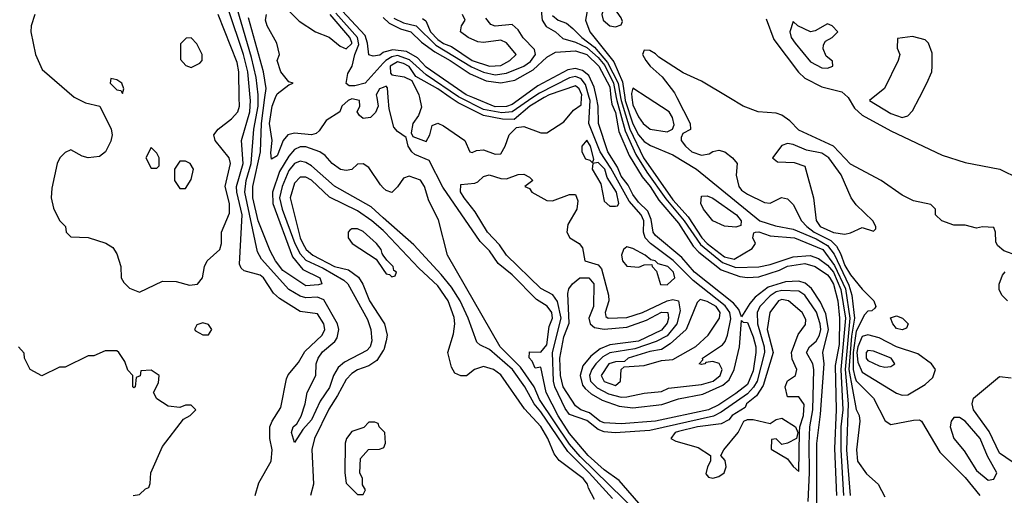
# Model space of a CAD drawing. Header units: inches. Extents: x 2380053 to 2584298, y 380219 to 546618.
# Tile 552 of 656: x 2498732 to 2502166, y 478611 to 480272. Entities that reach past the tile are written whole.
import ezdxf

# ---------------------------------------------------------------- set-up
doc = ezdxf.new("R2010")
doc.units = ezdxf.units.IN
doc.header["$MEASUREMENT"] = 0
for name, color, linetype in [('C4497', 7, 'Continuous'), ('C4498', 7, 'Continuous'), ('C5407', 7, 'Continuous'), ('C5408', 7, 'Continuous')]:
    doc.layers.add(name, color=color, linetype=linetype)

msp = doc.modelspace()

# ---------------------------------------------------------------- linework, layer by layer
at = {"layer": 'C4497', "color": 2}
for points, elevation in [([(2498924.2, 480000), (2498961.4, 479981.4), (2499011, 479970), (2499050.7, 479890), (2499054, 479870), (2499050, 479848), (2499031, 479810), (2499010, 479794), (2498970, 479789), (2498950, 479795.3), (2498910, 479818), (2498890, 479808), (2498872, 479790), (2498862, 479770), (2498843.6, 479683.6), (2498842, 479650), (2498850, 479614), (2498871.1, 479571.1), (2498892, 479550), (2498894, 479530), (2498910, 479514), (2498971.1, 479511.1), (2499031.6, 479491.6), (2499056.9, 479476.9), (2499070, 479454), (2499084.7, 479410), (2499086, 479370), (2499094.4, 479354.4), (2499114.4, 479334.4), (2499150, 479321), (2499230, 479358.8), (2499278, 479358), (2499324.5, 479344.5), (2499352.1, 479347.9), (2499369.2, 479370), (2499376, 479410), (2499385.2, 479430), (2499429.4, 479470), (2499435.6, 479490), (2499435.1, 479530), (2499463.5, 479596.5), (2499463.1, 479630), (2499448, 479690), (2499467.6, 479770), (2499462.9, 479790), (2499413.2, 479850), (2499408.7, 479870), (2499424, 479890), (2499470, 479925.5), (2499492.6, 479950), (2499498.3, 479970), (2499497.8, 480000)], 26), ([(2499552.7, 478610), (2499565.6, 478654.4), (2499609.3, 478730), (2499612, 478770), (2499604.5, 478810), (2499604.5, 478850), (2499612, 478870), (2499642.5, 478917.5), (2499662.3, 479017.7), (2499668.4, 479031.6), (2499704.7, 479075.2), (2499726.7, 479113.3), (2499787.3, 479170), (2499796.3, 479190), (2499792.6, 479210), (2499770, 479244.5), (2499710, 479253.3), (2499637.8, 479297.8), (2499616.5, 479316.5), (2499581.6, 479370), (2499570, 479379.7), (2499514.5, 479394.5), (2499504, 479404), (2499498.3, 479418.3), (2499508, 479590), (2499489, 479670), (2499488.1, 479690), (2499511.3, 479770), (2499505.4, 479850), (2499534.7, 479950), (2499536.5, 479990), (2499535.6, 480000)], 22), ([(2500000, 479580.5), (2499957.9, 479617.9), (2499830, 479691.1), (2499750, 479761.7), (2499730, 479773.7), (2499710, 479777.7), (2499690, 479769.7), (2499670, 479745.1), (2499646.8, 479690), (2499638.1, 479650), (2499646.9, 479610), (2499691.4, 479490), (2499710, 479453.8), (2499730, 479431.9), (2499790, 479404), (2499862.8, 479362.8), (2499876.9, 479350), (2499944.5, 479224.5), (2499956.9, 479190), (2499960.2, 479150), (2499954.4, 479130), (2499943.1, 479116.9), (2499864.5, 479075.5), (2499843.1, 479056.9), (2499826.5, 479030), (2499812, 478988), (2499780, 478940), (2499750, 478874.5), (2499719.5, 478840.5), (2499690, 478795.3), (2499679.5, 478830), (2499685.6, 478850), (2499698.8, 478861.2), (2499713.1, 478886.9), (2499728, 478930), (2499734.7, 478970), (2499765.1, 479030), (2499766, 479070), (2499772.4, 479090), (2499788.4, 479111.6), (2499831.3, 479148.7), (2499838.9, 479161.1), (2499844.5, 479190), (2499840.3, 479210), (2499793.2, 479293.2), (2499770, 479302.8), (2499730, 479301.2), (2499710, 479306.4), (2499670, 479329.7), (2499575.2, 479435.2), (2499560.9, 479460.9), (2499517.6, 479670), (2499521.9, 479710), (2499539.2, 479770), (2499548.4, 479890), (2499563.4, 479970), (2499563.1, 480000)], 18), ([(2500000, 479685.3), (2499990, 479695.3), (2499950, 479755.3), (2499930, 479768.7), (2499910, 479768), (2499890, 479748.7), (2499870, 479745.2), (2499850.8, 479749.2), (2499821.2, 479770), (2499797.6, 479797.6), (2499779, 479810), (2499730, 479828.4), (2499710, 479828.5), (2499690, 479819.1), (2499670, 479795.1), (2499638.2, 479741.8), (2499614, 479670), (2499614.6, 479630), (2499683.3, 479443.3), (2499719.2, 479399.2), (2499779.1, 479370), (2499786, 479350), (2499773.8, 479346.2), (2499730, 479342.3), (2499650, 479396.4), (2499624.1, 479430), (2499605.1, 479465.1), (2499563.7, 479570), (2499544.9, 479650), (2499544.5, 479690), (2499571.4, 479810), (2499575.3, 479910), (2499587.4, 480000)], 14), ([(2499977.1, 480000), (2499982, 479970), (2499972.7, 479947.3), (2499956, 479930), (2499930, 479927.3), (2499917, 479937), (2499909.3, 479950), (2499918.4, 479970), (2499917.2, 479990), (2499890, 479995.1), (2499877.3, 479990), (2499855.8, 479970), (2499848, 479950), (2499800.6, 479919.4), (2499776.7, 479883.3), (2499765.8, 479874.2), (2499750, 479869.8), (2499690, 479876), (2499667.3, 479870), (2499650.3, 479849.7), (2499630, 479796), (2499610, 479785.2), (2499607.4, 479807.4), (2499612.7, 479850), (2499603.2, 479910), (2499611.9, 479970), (2499624.5, 480000)], 10), ([(2500000, 479535.3), (2499960.4, 479570), (2499910, 479604.5), (2499812.4, 479652.4), (2499750, 479711.1), (2499730, 479722), (2499710, 479721.6), (2499690, 479700.9), (2499675.3, 479650), (2499710, 479510.7), (2499718.9, 479490), (2499731.4, 479470), (2499754, 479450), (2499830, 479410.2), (2499878.2, 479398.2), (2499913.2, 479373.2), (2499928.3, 479348.3), (2499952.2, 479290), (2500000, 479216.7)], 22), ([(2500000, 479450.2), (2499996, 479456), (2499992.3, 479470), (2499976, 479490), (2499930, 479532), (2499910, 479541.2), (2499890, 479542), (2499882.8, 479537.2), (2499878, 479530), (2499878, 479510), (2499891.3, 479490), (2499975.3, 479435.3), (2500000, 479399.3)], 26), ([(2499128, 478610), (2499150, 478614), (2499170, 478634), (2499182, 478638), (2499187.3, 478652.7), (2499189, 478690), (2499230, 478782), (2499303.1, 478876.9), (2499326, 478890), (2499346, 478910), (2499330, 478926), (2499310, 478926), (2499290, 478918), (2499250, 478922), (2499210, 478948), (2499198, 478970), (2499216.4, 479003.6), (2499218, 479030), (2499190, 479048), (2499154, 479046), (2499151.6, 479028.4), (2499138, 479022), (2499134, 478990), (2499130, 478986), (2499126, 478990), (2499126, 479030), (2499108.4, 479048.4), (2499098, 479078), (2499078, 479110), (2499070, 479115.3), (2499030, 479115.3), (2498990, 479098), (2498970, 479098), (2498890, 479058), (2498870, 479058), (2498808.4, 479028.4), (2498768, 479050), (2498748, 479090), (2498747.3, 479107.3), (2498728, 479130)], 26), ([(2500000, 479116.4), (2499977.8, 479082.3), (2499950, 479062.9), (2499910, 479049.3), (2499890, 479037), (2499870, 479016), (2499840.7, 478959.3), (2499810, 478912.3), (2499760.3, 478810), (2499750.6, 478770.6), (2499756.3, 478650), (2499746, 478610)], 22), ([(2500000, 478836), (2499986, 478850), (2499982, 478862), (2499970, 478866), (2499950, 478866), (2499931.6, 478848.4), (2499890, 478834), (2499872, 478810), (2499867.1, 478792.9), (2499866, 478690), (2499870, 478654), (2499910, 478614), (2499930, 478614), (2499938, 478630), (2499928, 478648), (2499928, 478670), (2499918, 478690), (2499920.4, 478739.6), (2499948.4, 478771.6), (2499987.3, 478772.7), (2500000, 478777.3)], 26)]:
    msp.add_lwpolyline(points, dxfattribs=dict(at, elevation=elevation))
for points, elevation in [([(2499190, 479826), (2499172, 479790), (2499190, 479754), (2499210, 479754), (2499218, 479762), (2499218, 479790), (2499210, 479806)], 30), ([(2499310, 479778), (2499290, 479778), (2499272, 479750), (2499272, 479710), (2499290, 479682), (2499310, 479682), (2499330, 479714), (2499338, 479750), (2499326, 479770)], 30), ([(2499370, 479213.2), (2499350, 479206), (2499342, 479190), (2499345.4, 479185.4), (2499370, 479172), (2499390, 479172), (2499402, 479190), (2499390, 479208)], 26)]:
    msp.add_lwpolyline(points, close=True, dxfattribs=dict(at, elevation=elevation))
at = {"layer": 'C4498', "color": 2}
for points, elevation in [([(2500000, 480157), (2499988.4, 480148.4), (2499965.1, 480145.1), (2499950, 480149.4), (2499945.3, 480190), (2499936.8, 480216.8), (2499840.6, 480320.6)], 2), ([(2498784.7, 480290), (2498771.3, 480250), (2498771, 480230), (2498786.8, 480150), (2498810, 480098), (2498921.4, 480001.4), (2498924.2, 480000)], 26), ([(2499497.8, 480000), (2499496.5, 480090), (2499490, 480122.7), (2499423.6, 480290)], 26), ([(2499535.6, 480000), (2499527.2, 480090), (2499512.4, 480150), (2499459, 480310)], 22), ([(2499563.1, 480000), (2499563, 480010), (2499556.5, 480070), (2499540, 480140), (2499490.5, 480310.5)], 18), ([(2499624.5, 480000), (2499630, 480013), (2499670, 480044.7), (2499686, 480050), (2499670, 480055.3), (2499642.7, 480090), (2499629.3, 480130), (2499638, 480150), (2499629.2, 480190), (2499595.1, 480250), (2499589.5, 480270), (2499592.7, 480290)], 10), ([(2499670, 480303), (2499706.9, 480266.9), (2499764, 480230), (2499811.3, 480211.3), (2499850, 480178.9), (2499870, 480170.3), (2499890, 480188.8), (2499890, 480192.3), (2499883.5, 480210), (2499814.2, 480290)], 10), ([(2500000, 480119.8), (2499937.1, 480050), (2499900.6, 480040.6), (2499881.1, 480041.1), (2499870, 480048.7), (2499876.1, 480083.9), (2499891.5, 480110), (2499900.7, 480150), (2499915, 480185), (2499909.9, 480210), (2499834.8, 480294.8)], 6), ([(2499587.4, 480000), (2499591.7, 480031.7), (2499582, 480090), (2499530, 480279)], 14), ([(2500000, 480035.4), (2499986.4, 480030), (2499975.5, 480010), (2499977.1, 480000)], 10)]:
    msp.add_lwpolyline(points, dxfattribs=dict(at, elevation=elevation))
at = {"layer": 'C4498', "color": 2, "elevation": 30}
for points in [[(2499330, 480208), (2499312.7, 480207.3), (2499292.7, 480187.3), (2499292.7, 480132.7), (2499311.6, 480111.6), (2499330, 480104.7), (2499360.4, 480119.6), (2499368, 480130), (2499368.7, 480150), (2499350, 480188)], [(2499050, 480066), (2499046.8, 480050), (2499070, 480026.8), (2499084.7, 480024.7), (2499090, 480014), (2499095.3, 480030), (2499088, 480050), (2499070, 480062)]]:
    msp.add_lwpolyline(points, close=True, dxfattribs=at)
at = {"layer": 'C5407', "color": 2}
for points, elevation in [([(2500906.4, 478566.4), (2500822.4, 478662.4), (2500770, 478699.8), (2500715.3, 478750), (2500650, 478827.4), (2500610, 478888.6), (2500568.7, 478970), (2500550, 479058), (2500530, 479055.3), (2500519.5, 479079.5), (2500509.4, 479090.6), (2500510, 479112), (2500550, 479110.8), (2500570, 479136.3), (2500579.1, 479200.9), (2500590.7, 479230), (2500587.6, 479250), (2500572.1, 479272.1), (2500534.5, 479294.5), (2500450, 479380.5), (2500400.8, 479420.8), (2500370, 479464.5), (2500337.8, 479497.8), (2500207.6, 479687.6), (2500159.7, 479779.7), (2500110, 479800.9), (2500099.3, 479810), (2500087, 479830), (2500080.4, 479860.4), (2500050, 479881.2), (2500036.6, 479896.6), (2500021, 479961), (2500017.4, 480000)], 10), ([(2500125.9, 480000), (2500133.4, 479966.6), (2500122.4, 479937.6), (2500103, 479910), (2500096.9, 479876.9), (2500103.5, 479863.5), (2500150, 479846), (2500162.7, 479870), (2500170, 479902), (2500190, 479910.7), (2500210, 479901.6), (2500284.7, 479850), (2500302, 479810), (2500310, 479807.7), (2500325.2, 479814.8), (2500350, 479818), (2500390, 479802), (2500410, 479804), (2500425.6, 479830), (2500439.6, 479870), (2500464.4, 479895.6), (2500490, 479899.5), (2500550, 479876.3), (2500570, 479877.3), (2500630, 479915.5), (2500663.7, 479956.3), (2500690, 479974.8), (2500691.8, 480000)], 10), ([(2500561.8, 480000), (2500511.3, 479970), (2500457, 479923), (2500415.9, 479924.1), (2500350, 479937.3), (2500261.1, 479981.1), (2500233.8, 480000)], 10), ([(2500521.7, 480000), (2500450, 479950.4), (2500413.6, 479946.4), (2500350, 479958.9), (2500267, 480000)], 6), ([(2501482.5, 478590), (2501487.4, 478690), (2501485.3, 478790), (2501488.1, 478850), (2501499, 478910), (2501502.3, 479050), (2501498.8, 479070), (2501476.9, 479110), (2501486.3, 479130), (2501510, 479149.1), (2501521.9, 479170), (2501526, 479190), (2501523.9, 479210), (2501510.9, 479250.9), (2501470.4, 479310.4), (2501450, 479324), (2501390, 479326.7), (2501370, 479321.2), (2501350, 479308.1), (2501313.6, 479270), (2501303.8, 479250), (2501305.5, 479210), (2501328.2, 479130), (2501329.5, 479110), (2501304.8, 479010), (2501291.7, 478988.4), (2501270, 478965.7), (2501178.4, 478901.6), (2501152.1, 478887.9), (2500930, 478836.8), (2500808.8, 478828.8), (2500770, 478832.3), (2500750, 478841.1), (2500710, 478872), (2500650, 478893.5), (2500634.5, 478914.5), (2500598.8, 478990), (2500593.7, 479010), (2500590.5, 479110), (2500621.1, 479230), (2500607.9, 479287.9), (2500591.5, 479311.5), (2500550, 479332.8), (2500430, 479449.7), (2500405.6, 479485.6), (2500363.9, 479530), (2500321, 479601), (2500282.6, 479650), (2500269.6, 479670.4), (2500270, 479696), (2500318.9, 479701.1), (2500330, 479705.5), (2500350, 479724.9), (2500369.7, 479730.3), (2500410, 479717.1), (2500430, 479716.3), (2500470, 479731.3), (2500490, 479732), (2500510, 479722), (2500522, 479710), (2500494, 479690), (2500510, 479682), (2500518, 479670), (2500570, 479640.5), (2500590, 479639.1), (2500650, 479662), (2500670, 479661), (2500678.8, 479638.8), (2500675.3, 479610), (2500643.4, 479556.6), (2500640.4, 479530), (2500650.7, 479510), (2500682.8, 479490), (2500695.5, 479475.5), (2500702.8, 479430), (2500750, 479416.3), (2500761.5, 479401.5), (2500785.3, 479310), (2500787, 479290), (2500773.7, 479250), (2500775.9, 479235.9), (2500784.7, 479230), (2500850, 479232.2), (2500904.2, 479250), (2500990, 479290.2), (2501010, 479294.7), (2501030.2, 479290.2), (2501035.3, 479255.3), (2501023.8, 479210), (2500990, 479167.5), (2500952.1, 479147.9), (2500877.7, 479122.3), (2500790, 479108.4), (2500765.7, 479094.3), (2500741, 479070), (2500727, 479050), (2500719.8, 479030), (2500723.2, 479010), (2500746.1, 478986.1), (2500785.9, 478965.9), (2500830, 478954.2), (2500850, 478954.4), (2500910, 478967.6), (2500970, 478974), (2500995.1, 478984.9), (2501110, 478997.5), (2501151, 479010), (2501175.8, 479030), (2501181.7, 479050), (2501171.2, 479071.2), (2501150, 479078), (2501124.7, 479075.3), (2501122, 479070), (2501110, 479067.6), (2501102, 479070), (2501115.3, 479084.7), (2501114, 479090), (2501183.3, 479136.7), (2501192.2, 479147.7), (2501201.1, 479170), (2501212.5, 479227.5), (2501208.4, 479250), (2501193.1, 479273.1), (2501080.8, 479360.8), (2501011.6, 479431.6), (2500932.1, 479490), (2500913.6, 479510), (2500908.2, 479530), (2500909.3, 479570), (2500899.9, 479590), (2500857.8, 479637.8), (2500793.8, 479753.8), (2500756.6, 479810), (2500716.5, 479910), (2500721.7, 479990), (2500718.7, 480000)], 6), ([(2500483.2, 480000), (2500450, 479976), (2500430, 479968.8), (2500390, 479967.9), (2500312.7, 480000)], 2), ([(2501512.1, 478570), (2501512.2, 478792.2), (2501525.3, 478894.7), (2501538.5, 479070), (2501533.3, 479110), (2501553.3, 479190), (2501544.4, 479244.4), (2501525.1, 479285.1), (2501493.7, 479333.7), (2501471.9, 479351.9), (2501450, 479358.5), (2501403.4, 479356.6), (2501342.3, 479337.7), (2501297.5, 479302.5), (2501278.8, 479281.2), (2501250, 479234), (2501240.4, 479260.4), (2501222.3, 479282.3), (2501085.3, 479390), (2501041, 479441), (2500950, 479518), (2500942, 479530), (2500934.2, 479574.2), (2500923.2, 479603.2), (2500890, 479634.3), (2500870, 479661.7), (2500854.5, 479694.5), (2500830, 479725.8), (2500817.3, 479757.3), (2500783.7, 479810), (2500751.1, 479910), (2500749.9, 479970), (2500743.7, 480000)], 2), ([(2500794.2, 480000), (2500796.9, 479976.9), (2500810, 479947.7), (2500821.9, 479881.9), (2500857.6, 479797.6), (2500903, 479723), (2500930.8, 479690), (2500961.4, 479641.4), (2501030, 479560.9), (2501081.5, 479481.5), (2501100.6, 479460.6), (2501178.8, 479398.8), (2501244.4, 479375.6), (2501270, 479371.1), (2501310, 479373.8), (2501382.6, 479397.4), (2501410, 479410.8), (2501470, 479420.6), (2501506.7, 479410), (2501550, 479380.8), (2501557.7, 479370), (2501570, 479348.2), (2501585.5, 479290), (2501591.7, 479230), (2501590, 479138), (2501576.1, 479063.9), (2501579.3, 478910), (2501574.2, 478774.2), (2501580.7, 478610)], 2), ([(2500813, 480000), (2500814.9, 479990), (2500844.3, 479884.3), (2500881.5, 479801.5), (2500919.4, 479739.4), (2500985.9, 479645.9), (2501050, 479569.4), (2501106.8, 479486.8), (2501183.6, 479423.6), (2501230, 479406.4), (2501310, 479408.5), (2501350, 479416.8), (2501430, 479443.9), (2501488.7, 479448.7), (2501518.1, 479438.1), (2501550, 479414.6), (2501570, 479390.1), (2501596.7, 479330), (2501612.3, 479230), (2501596.5, 479050), (2501602.6, 478910), (2501596.4, 478850), (2501596.3, 478770), (2501605.9, 478610)], 6), ([(2500828, 480000), (2500829.7, 479990), (2500859.9, 479890), (2500908.1, 479790), (2501010, 479642.7), (2501063.3, 479583.3), (2501111, 479510), (2501130, 479490.2), (2501190, 479443.9), (2501224, 479436), (2501286.5, 479473.5), (2501298, 479490), (2501289.4, 479510.6), (2501292.9, 479527.1), (2501298, 479530), (2501310, 479531.4), (2501350, 479516.9), (2501434, 479510), (2501533.7, 479470), (2501573.7, 479413.7), (2501611.9, 479331.9), (2501627.4, 479230), (2501610.7, 479050), (2501621.5, 478930), (2501616.1, 478770), (2501628.9, 478610)], 10), ([(2500842.8, 480000), (2500844.3, 479990), (2500870, 479908), (2500890, 479870.2), (2500910, 479847), (2500932.7, 479832.7), (2501010, 479799.6), (2501092.2, 479750), (2501314, 479570), (2501368.3, 479551.7), (2501430, 479540.2), (2501510, 479506.3), (2501550, 479483.7), (2501572.6, 479452.6), (2501624.4, 479344.4), (2501634.2, 479310), (2501641.8, 479250), (2501643.3, 479230), (2501633.3, 479166.7), (2501623.8, 479050), (2501650, 478911), (2501660.5, 478890), (2501663, 478870), (2501650.5, 478770), (2501654, 478730), (2501686.2, 478686.2), (2501726.8, 478650), (2501750, 478606)], 14), ([(2500867.5, 480000), (2500870, 479974.8), (2500890, 479933), (2500907, 479910), (2500931, 479890), (2500990, 479880.7), (2501008.7, 479890), (2501015.3, 479904.7), (2501009.3, 479930), (2500997.2, 479950), (2500920.3, 480000)], 18), ([(2501024.6, 480000), (2501070.8, 479910), (2501071.3, 479888.7), (2501045.4, 479874.6), (2501039.6, 479860.4), (2501038.8, 479850), (2501054.8, 479830), (2501076, 479810), (2501110, 479799.1), (2501136.5, 479803.5), (2501150, 479812), (2501170, 479816), (2501191.3, 479810), (2501218, 479790), (2501234.8, 479770), (2501230.7, 479729.3), (2501240.4, 479690), (2501250, 479676.3), (2501270, 479662.4), (2501330, 479634), (2501349.1, 479630.9), (2501389.4, 479650.6), (2501410, 479646), (2501430, 479626), (2501459.5, 479570), (2501477.3, 479550), (2501503.6, 479530), (2501560.9, 479500.9), (2501581, 479481), (2501595.3, 479455.3), (2501610, 479413.1), (2501630, 479380.9), (2501670, 479330.6), (2501711, 479290), (2501718, 479270), (2501715.3, 479264.7), (2501704.7, 479255.3), (2501690, 479254), (2501678.8, 479241.2), (2501650, 479184.7), (2501639.5, 479110), (2501639.6, 479050), (2501644.7, 479024.7), (2501650, 479010.3), (2501710.4, 478950), (2501750.7, 478870.7), (2501770, 478858), (2501850, 478874), (2501870, 478874.8), (2501878, 478870), (2501941.4, 478761.4), (2502030, 478673.7), (2502081.3, 478610)], 18), ([(2502210, 479448), (2502164.7, 479464.7), (2502143.1, 479483.1), (2502136.4, 479496.4), (2502135.3, 479530), (2502130, 479546), (2502090, 479548.7), (2502070, 479544), (2502030, 479554), (2501990, 479554), (2501948, 479570), (2501926, 479590), (2501926, 479610), (2501910, 479626), (2501850, 479639), (2501810, 479659.3), (2501737.2, 479710), (2501630, 479768), (2501570.8, 479830.8), (2501450, 479886.3), (2501418.8, 479918.8), (2501390, 479938.4), (2501370, 479945.1), (2501308, 479950), (2501255.3, 479970), (2501205.6, 480000)], 18), ([(2501621.5, 480000), (2501643.5, 479963.5), (2501670, 479938), (2501770, 479884), (2501950, 479798.9), (2502030, 479772.9), (2502150.4, 479750.3), (2502217.3, 479717.3)], 18), ([(2501708.9, 480000), (2501696, 479990), (2501770, 479944.9), (2501810, 479930.7), (2501830, 479936), (2501846.3, 479953.7), (2501870.2, 480000)], 22), ([(2500888.7, 478548.7), (2500686.5, 478746.5), (2500649.6, 478789.6), (2500545.3, 478945.3), (2500526, 478990), (2500478.4, 479058.4), (2500407.8, 479130), (2500224.5, 479450), (2500192.5, 479572.5), (2500159.3, 479639.3), (2500143.7, 479690), (2500130, 479712), (2500090, 479725.2), (2500070, 479719), (2500050, 479688), (2500030, 479668), (2500010, 479675.3), (2500000, 479685.3)], 14), ([(2500799.9, 478599.9), (2500718.8, 478690), (2500643.5, 478763.5), (2500550, 478903.1), (2500526.5, 478930), (2500494, 478990), (2500450.7, 479050), (2500370, 479119.8), (2500336.4, 479136.4), (2500326.2, 479146.2), (2500296.4, 479230), (2500267.8, 479290), (2500238, 479338), (2500202.1, 479382.1), (2500106.3, 479486.3), (2500000, 479580.5)], 18), ([(2500737, 478597), (2500715.6, 478635.6), (2500712.4, 478650), (2500697.4, 478670), (2500613.1, 478733.1), (2500595.6, 478755.6), (2500574, 478810), (2500550, 478851.3), (2500492.9, 478912.9), (2500410, 479031.6), (2500384, 479050), (2500350, 479060.9), (2500318, 479050), (2500290, 479028), (2500270, 479028), (2500250, 479038), (2500238, 479058), (2500225.2, 479110), (2500244.5, 479175.5), (2500249.6, 479210), (2500247.7, 479232.3), (2500226.4, 479290), (2500190, 479342.6), (2500124, 479404), (2500006, 479530), (2500000, 479535.3)], 22), ([(2500000, 479399.3), (2500010, 479384.7), (2500022, 479382), (2500030, 479374), (2500042, 479378), (2500046, 479390), (2500036.4, 479396.4), (2500034, 479410), (2500012.3, 479432.3), (2500000, 479450.2)], 26), ([(2502178, 479290), (2502158, 479310), (2502148, 479330), (2502148.4, 479348.4), (2502160.2, 479379.8), (2502170, 479392)], 18), ([(2500000, 479216.7), (2500004.4, 479210), (2500013, 479170), (2500010.6, 479150), (2500001.4, 479118.6), (2500000, 479116.4)], 22), ([(2502219, 478710), (2502150, 478758.7), (2502114, 478834), (2502058.9, 478910), (2502054, 478930), (2502059.3, 478950), (2502150, 479026), (2502190, 479021)], 18), ([(2500000, 478777.3), (2500002, 478778), (2500007.3, 478792.7), (2500006, 478830), (2500000, 478836)], 26)]:
    msp.add_lwpolyline(points, dxfattribs=dict(at, elevation=elevation))
for points, elevation in [([(2500710, 479851.2), (2500692.7, 479830), (2500693, 479810), (2500705.8, 479785.8), (2500721, 479781), (2500730, 479772), (2500734.8, 479785.2), (2500723, 479830)], 10), ([(2501410, 479839.5), (2501390, 479832.7), (2501358, 479790), (2501375.3, 479775.3), (2501433.4, 479773.4), (2501470, 479761), (2501500.3, 479650), (2501510, 479571), (2501523.6, 479550), (2501571.1, 479528.9), (2501610, 479523), (2501630, 479527.3), (2501670, 479546), (2501710, 479534), (2501718, 479542), (2501718, 479550), (2501708, 479570), (2501650, 479625.2), (2501632.3, 479650), (2501597.4, 479730), (2501554, 479790), (2501530, 479805.4), (2501476.3, 479816.3), (2501430, 479836.3)], 22), ([(2500750, 479772.8), (2500730.5, 479769.5), (2500728.5, 479750), (2500758.5, 479698.5), (2500770, 479638), (2500790, 479620.7), (2500810, 479620.7), (2500817.5, 479622.5), (2500821.2, 479630), (2500814.1, 479670), (2500781.1, 479721), (2500772.8, 479750)], 10), ([(2501230, 479547.8), (2501190, 479551.3), (2501149.8, 479569.8), (2501116.9, 479610), (2501108.3, 479630), (2501110, 479656), (2501130, 479656.4), (2501150, 479648.4), (2501232, 479590), (2501248, 479570), (2501246.8, 479553.2)], 10), ([(2500850, 479479), (2500838, 479470), (2500830.8, 479450), (2500834.8, 479430), (2500850, 479411), (2500891.9, 479408.1), (2500910, 479416), (2500936.9, 479416.9), (2500938, 479410), (2500953.4, 479393.4), (2500967.3, 479347.3), (2500990, 479345.5), (2501017, 479370), (2501012.1, 479390), (2500992.6, 479410), (2500959, 479419), (2500948, 479430), (2500933.6, 479433.6), (2500914, 479450), (2500870, 479473.2)], 10), ([(2500770, 479191.1), (2500850, 479198.2), (2500917.8, 479222.2), (2500970, 479250.2), (2500992.9, 479250), (2500995, 479230), (2500990, 479212.7), (2500970, 479187.9), (2500890, 479149.9), (2500790, 479136.4), (2500757, 479123), (2500723.5, 479096.5), (2500696.4, 479063.6), (2500686.3, 479030), (2500695.5, 478995.5), (2500704, 478984), (2500725.3, 478965.3), (2500763.5, 478943.5), (2500822.5, 478922.5), (2500870, 478916.5), (2500971.9, 478928.1), (2501030, 478947.4), (2501115.2, 478964.8), (2501184.5, 478995.5), (2501206.2, 479013.8), (2501224.2, 479050), (2501243.1, 479130), (2501250, 479222), (2501256, 479216), (2501270, 479214), (2501290, 479164.9), (2501299.3, 479130), (2501299.7, 479110), (2501290, 479045.2), (2501270, 478998.3), (2501230, 478966.2), (2501170, 478927.3), (2501134.4, 478910), (2500950, 478869.9), (2500830, 478860.3), (2500770, 478864.5), (2500755.6, 478870), (2500719.2, 478899.2), (2500689.6, 478910), (2500670, 478923.1), (2500627.6, 478990), (2500618.3, 479030), (2500615.5, 479090), (2500630, 479164), (2500648.2, 479211.8), (2500643.9, 479316.1), (2500647.5, 479332.5), (2500659.6, 479350), (2500686, 479370), (2500717.3, 479370), (2500734, 479350), (2500732.9, 479270), (2500716.9, 479230), (2500722, 479210), (2500736.7, 479196.7)], 2), ([(2501105.5, 479294.5), (2501095.5, 479284.5), (2501057.1, 479190), (2501000.4, 479139.6), (2500970, 479120.5), (2500930, 479113.7), (2500854.8, 479090), (2500841.4, 479078.6), (2500810, 479076.9), (2500787, 479070), (2500760.3, 479030), (2500770, 479008), (2500810, 478994.4), (2500827.3, 479010), (2500829.3, 479050.7), (2500840.1, 479059.9), (2500910, 479064.6), (2500970, 479081.3), (2501010, 479085.7), (2501090, 479130.4), (2501133.3, 479170), (2501173.3, 479230), (2501174.8, 479250), (2501161.5, 479270), (2501130, 479288.3)], 10), ([(2501390, 479294.5), (2501379.1, 479290), (2501349, 479250), (2501339.1, 479190), (2501360.3, 479110), (2501325.5, 478994.5), (2501301.4, 478958.6), (2501267.4, 478930), (2501262, 478918), (2501217.3, 478890), (2501205.7, 478874.3), (2501179.2, 478860.8), (2501096, 478850), (2501030, 478833.7), (2501018, 478830), (2501002.8, 478810), (2501020.4, 478800.4), (2501098.4, 478778.4), (2501142, 478750), (2501141, 478730), (2501130.7, 478710), (2501125.8, 478685.8), (2501134.4, 478674.4), (2501150, 478670.7), (2501170, 478676.3), (2501189.2, 478690), (2501196, 478710), (2501192.9, 478732.9), (2501178, 478750), (2501188, 478770), (2501238, 478830), (2501258, 478870), (2501270, 478876), (2501290, 478876), (2501350, 478862), (2501370, 478876), (2501390, 478881), (2501438, 478850), (2501446, 478830), (2501442, 478810), (2501410, 478792.7), (2501390, 478788), (2501370, 478808), (2501354, 478806), (2501352.7, 478772.7), (2501410, 478738), (2501430, 478711.3), (2501450, 478694), (2501451.5, 478831.5), (2501453, 478850), (2501466.3, 478890), (2501467.8, 478927.8), (2501450, 478954.5), (2501410, 478955.3), (2501402, 478990), (2501409.7, 479010.3), (2501438, 479030), (2501442.9, 479050), (2501425.9, 479085.9), (2501423.5, 479110), (2501447, 479173), (2501472.7, 479207.3), (2501474.5, 479225.5), (2501460.9, 479250), (2501413.2, 479290)], 10), ([(2501810, 479189.3), (2501790, 479194), (2501777.2, 479210), (2501769.2, 479230.8), (2501790, 479237.3), (2501811, 479230), (2501831.3, 479210), (2501824.7, 479195.3)], 18), ([(2501690, 479171.1), (2501670, 479165.7), (2501655.3, 479130), (2501652.3, 479110), (2501656, 479076), (2501670, 479041.5), (2501790, 478967.7), (2501810, 478960.5), (2501830, 478962), (2501890, 478998), (2501917.1, 479022.9), (2501926.6, 479050), (2501912.7, 479070), (2501865.2, 479105.2), (2501790, 479129.8), (2501730, 479161)], 22), ([(2501690, 479116.2), (2501684.4, 479110), (2501684.2, 479090), (2501690, 479081.6), (2501730, 479063.1), (2501750, 479058), (2501770, 479060.7), (2501784, 479070), (2501772.3, 479090), (2501710, 479114.7)], 26), ([(2502010, 478882.9), (2501990, 478882.7), (2501980.5, 478870), (2501977.1, 478850), (2501990.5, 478810), (2502026.7, 478766.7), (2502070, 478698), (2502110, 478664.4), (2502130, 478667.7), (2502140.7, 478690), (2502107.6, 478747.6), (2502082.6, 478810), (2502030, 478869.5)], 22)]:
    msp.add_lwpolyline(points, close=True, dxfattribs=dict(at, elevation=elevation))
at = {"layer": 'C5408', "color": 2}
for points, elevation in [([(2500717.8, 480342.2), (2500705.8, 480270), (2500720.7, 480230), (2500804.5, 480124.5), (2500834.8, 480054.8), (2500842.8, 480000)], 14), ([(2500136.4, 480276.4), (2500148.5, 480268.5), (2500164.4, 480230), (2500190, 480202.4), (2500210, 480188.6), (2500237.8, 480177.8), (2500310, 480129.5), (2500370, 480109.4), (2500410, 480112.4), (2500441.2, 480130), (2500464, 480150), (2500430, 480191.6), (2500410, 480200.5), (2500350, 480192.3), (2500330, 480195.1), (2500296, 480210), (2500269.3, 480230), (2500273.2, 480250), (2500286, 480270), (2500276.2, 480290)], 10), ([(2500550, 480316), (2500554.2, 480270), (2500567.8, 480247.8), (2500600.4, 480230), (2500625.9, 480205.9), (2500670, 480193.5), (2500710, 480174.6), (2500750, 480140.4), (2500772.5, 480112.5), (2500803.7, 480050), (2500813, 480000)], 6), ([(2500590, 480286.7), (2500610, 480270.4), (2500639.4, 480259.4), (2500661.6, 480241.6), (2500692.6, 480210), (2500736.5, 480176.5), (2500782.6, 480122.6), (2500819.3, 480050), (2500828, 480000)], 10), ([(2500000, 480279.2), (2500020.2, 480260.2), (2500060.1, 480240.1), (2500095.8, 480230), (2500133.5, 480193.5), (2500179.3, 480159.3), (2500233.6, 480130), (2500302.6, 480082.6), (2500358.5, 480058.5), (2500410, 480051.7), (2500459, 480061), (2500523.2, 480096.8), (2500570, 480141.3), (2500600.9, 480159.1), (2500670, 480163.5), (2500710, 480150.1), (2500751.9, 480110), (2500790, 480037), (2500794.2, 480000)], 2), ([(2500037.1, 480277.1), (2500070, 480261.1), (2500115.3, 480250), (2500183.4, 480183.4), (2500307.5, 480107.5), (2500350, 480088.9), (2500390, 480079.2), (2500430, 480085.1), (2500490, 480110.2), (2500513.5, 480126.5), (2500530.8, 480150), (2500527.9, 480167.9), (2500488, 480208), (2500470, 480237), (2500450, 480255.6), (2500390, 480249.8), (2500375.2, 480255.2), (2500357.2, 480277.2)], 6), ([(2501335.2, 480275.2), (2501363, 480203), (2501448.8, 480088.8), (2501470, 480067.7), (2501530, 480037.3), (2501599.6, 480019.6), (2501620.9, 480000.9), (2501621.5, 480000)], 18), ([(2501870.2, 480000), (2501896, 480050), (2501913.2, 480090), (2501915.3, 480110), (2501914.6, 480154.6), (2501902, 480190), (2501890, 480202), (2501846.4, 480213.6), (2501794, 480206), (2501792.7, 480172.7), (2501802, 480150), (2501796, 480130), (2501748.9, 480031.1), (2501708.9, 480000)], 22), ([(2500312.7, 480000), (2500288.6, 480010), (2500150, 480106), (2500119.1, 480139.1), (2500081.4, 480161.4), (2500033.7, 480166.3), (2500001.7, 480158.3), (2500000, 480157)], 2), ([(2500267, 480000), (2500262.3, 480002.3), (2500150, 480079), (2500091.6, 480131.6), (2500050, 480146.9), (2500030, 480142.5), (2500009.2, 480130), (2500000, 480119.8)], 6), ([(2501205.6, 480000), (2501110, 480057.6), (2501046.3, 480086.3), (2500961.2, 480141.2), (2500950, 480153.2), (2500930, 480164), (2500910, 480166), (2500904.7, 480150), (2500916, 480130), (2500931, 480110), (2500972.5, 480072.5), (2501016.2, 480016.2), (2501024.6, 480000)], 18), ([(2500233.8, 480000), (2500190.3, 480030.3), (2500114, 480074), (2500090, 480108.3), (2500070, 480118.8), (2500050, 480125), (2500023.8, 480110), (2500025.1, 480085.1), (2500030, 480079.1), (2500072.4, 480072.4), (2500099.4, 480059.4), (2500123.6, 480010), (2500125.9, 480000)], 10), ([(2500743.7, 480000), (2500736.2, 480036.2), (2500717.1, 480077.1), (2500694.9, 480094.9), (2500670, 480101.1), (2500643.5, 480096.5), (2500539.4, 480040.6), (2500483.2, 480000)], 2), ([(2500718.7, 480000), (2500705.5, 480045.5), (2500690, 480064.9), (2500670, 480073.5), (2500650, 480068.5), (2500544.4, 480015.6), (2500521.7, 480000)], 6), ([(2500017.4, 480000), (2500014.3, 480034.3), (2500010, 480039.3), (2500000, 480035.4)], 10), ([(2500691.8, 480000), (2500692.5, 480010), (2500683.6, 480030), (2500670, 480041.3), (2500578.7, 480010), (2500561.8, 480000)], 10), ([(2500920.3, 480000), (2500870, 480032.7), (2500866.2, 480013.8), (2500867.5, 480000)], 18)]:
    msp.add_lwpolyline(points, dxfattribs=dict(at, elevation=elevation))
for points, elevation in [([(2500790, 480319), (2500770, 480313.2), (2500762, 480290), (2500767.3, 480270), (2500790, 480251), (2500810, 480246.8), (2500830, 480254), (2500834, 480266), (2500830, 480278), (2500808, 480310)], 18), ([(2501430, 480266), (2501418.8, 480230), (2501423, 480210), (2501436.3, 480190), (2501490, 480124.9), (2501530, 480104), (2501550, 480102.8), (2501568, 480110), (2501567.3, 480127.3), (2501544.7, 480144.7), (2501534, 480170), (2501535.3, 480184.7), (2501543.1, 480196.9), (2501566, 480210), (2501586, 480230), (2501566, 480250), (2501550, 480258), (2501506.4, 480233.6), (2501490, 480229), (2501446, 480250)], 22)]:
    msp.add_lwpolyline(points, close=True, dxfattribs=dict(at, elevation=elevation))

doc.saveas('drawing.dxf')
